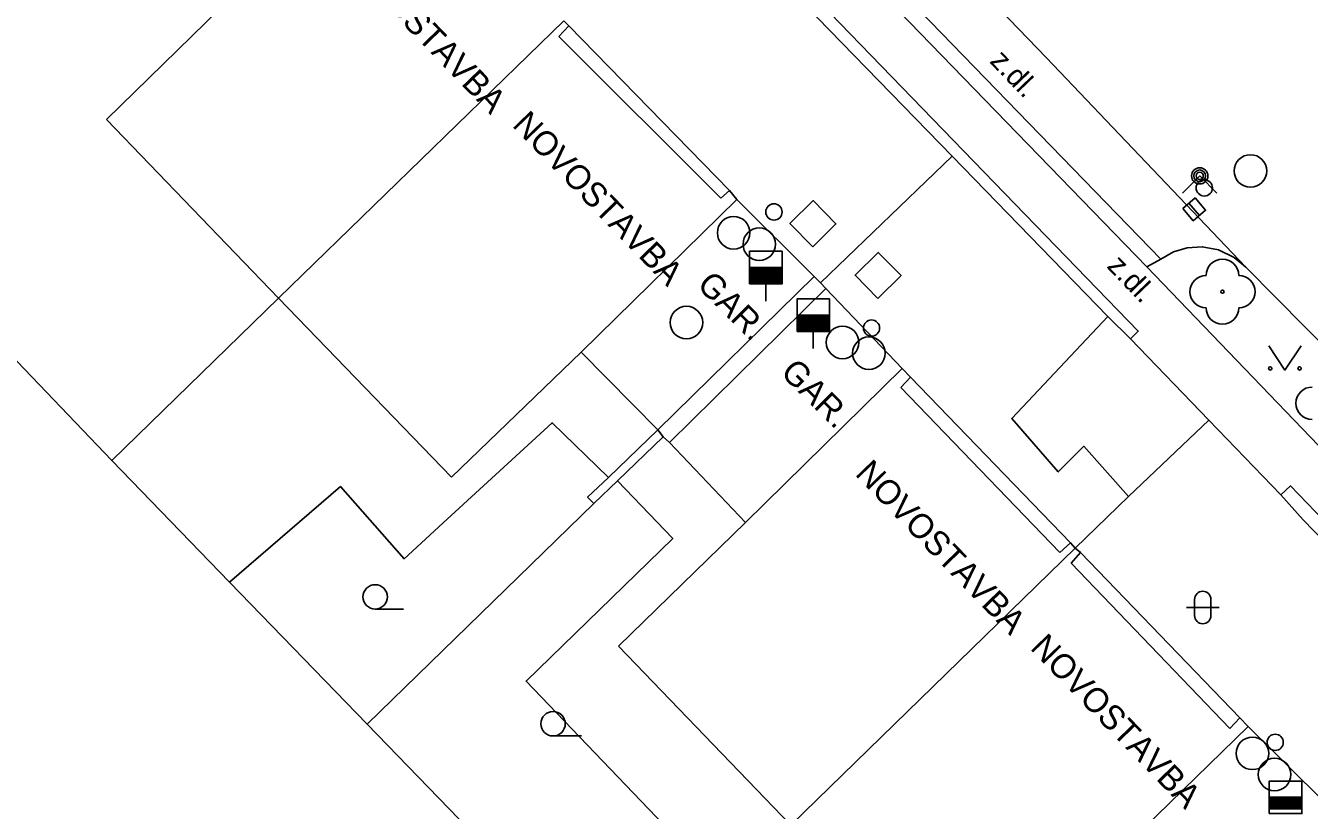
# Model space of a CAD drawing. Extents: x -598233 to -596890, y -1157848 to -1156431.
# Drawn here: x -597769.99 to -597730.53, y -1156653.41 to -1156629.29 of the extents above; entities that cross this region are included whole.
import ezdxf

# ---------------------------------------------------------------- set-up
doc = ezdxf.new("R2010")
doc.units = 0
for name, color, linetype in [('Level 10', 7, 'Continuous'), ('Level 11', 7, 'Continuous'), ('Level 22', 7, 'Continuous'), ('Level 26', 7, 'Continuous'), ('Level 27', 7, 'Continuous'), ('Level 28', 7, 'Continuous'), ('Level 31', 7, 'Continuous'), ('Level 36', 7, 'Continuous'), ('Level 40', 7, 'Continuous'), ('Level 41', 7, 'Continuous'), ('Level 5', 7, 'Continuous'), ('Level 7', 7, 'Continuous')]:
    doc.layers.add(name, color=color, linetype=linetype)

msp = doc.modelspace()

# ---------------------------------------------------------------- linework, layer by layer
at = {"layer": 'Level 10'}
for points in [[(-597744.54, -1156626.73), (-597735.1, -1156636.4699)], [(-597735.1, -1156636.4699), (-597734.71, -1156636.25), (-597734.29, -1156636.12), (-597733.82, -1156636.09), (-597733.32, -1156636.18), (-597732.84, -1156636.42), (-597732.48, -1156636.7199)], [(-597732.48, -1156636.7199), (-597728.82, -1156640.42)]]:
    msp.add_lwpolyline(points, dxfattribs=at)
at = {"layer": 'Level 11'}
for points in [[(-597732.48, -1156636.7199), (-597738.61, -1156630.28), (-597744.62, -1156624.05)], [(-597744.82, -1156627.12), (-597735.53, -1156636.71)], [(-597747.12, -1156627.52), (-597746.85, -1156627.26), (-597735.79, -1156638.68), (-597736.03, -1156638.92)], [(-597736.03, -1156638.92), (-597736.7199, -1156638.23), (-597741.51, -1156633.31), (-597746.4099, -1156628.27), (-597747.09, -1156627.56), (-597747.12, -1156627.52)], [(-597745.56, -1156637.2), (-597741.51, -1156633.31)], [(-597735.53, -1156636.71), (-597735.1, -1156636.4699)], [(-597729.24, -1156643.24), (-597735.53, -1156636.71)], [(-597715.09, -1156686.27), (-597720.28, -1156691.27), (-597728.12, -1156683.17), (-597735.97, -1156675.07), (-597743.81, -1156666.97), (-597751.65, -1156658.87), (-597759.5, -1156650.76), (-597763.73, -1156646.4), (-597767.35, -1156642.66), (-597762.22, -1156637.67)], [(-597736.72, -1156638.23), (-597739.68, -1156641.37), (-597738.25, -1156643.01), (-597737.46, -1156642.22), (-597736.09, -1156643.77), (-597737.73, -1156645.35)], [(-597731.41, -1156643.71), (-597733.62, -1156641.42), (-597736.03, -1156638.92)], [(-597763.73, -1156646.4), (-597760.32, -1156643.46), (-597758.36, -1156645.68), (-597757.04, -1156644.46), (-597753.81, -1156641.5), (-597752.08, -1156643.18)], [(-597752.53, -1156643.98), (-597752.72, -1156643.79), (-597752.08, -1156643.18), (-597750.56, -1156641.72)], [(-597736.09, -1156643.77), (-597733.62, -1156641.42)], [(-597752.53, -1156643.98), (-597751.8, -1156643.28), (-597750.4, -1156641.93)], [(-597748.49, -1156655.82), (-597754.61, -1156649.44), (-597750.1, -1156645.06), (-597751.8, -1156643.28)], [(-597731.4099, -1156643.71), (-597731.11, -1156643.44), (-597720.09, -1156654.89), (-597720.33, -1156655.12)], [(-597720.33, -1156655.12), (-597721.06, -1156654.43), (-597725.81, -1156649.54), (-597730.7199, -1156644.48), (-597731.4099, -1156643.71)], [(-597759.5, -1156650.76), (-597752.53, -1156643.98)]]:
    msp.add_lwpolyline(points, dxfattribs=at)
at = {"layer": 'Level 22'}
msp.add_circle((-597733.2, -1156637.47), 0.05, dxfattribs=at)
for centre, start, end in [((-597733.2, -1156636.97), 0, 180), ((-597733.7, -1156637.47), 90, 270), ((-597732.7, -1156637.47), 270, 90), ((-597733.2, -1156637.97), 180, 0), ((-597730.44, -1156640.9), 90, 270)]:
    msp.add_arc(centre, 0.5, start, end, dxfattribs=at)
at = {"layer": 'Level 26'}
for points in [[(-597745.797, -1156636.0871), (-597745.0829, -1156635.387), (-597745.783, -1156634.6729), (-597746.4971, -1156635.373)], [(-597743.797, -1156637.6771), (-597743.0829, -1156636.977), (-597743.783, -1156636.2629), (-597744.4971, -1156636.963)]]:
    msp.add_lwpolyline(points, close=True, dxfattribs=at)
at = {"layer": 'Level 27'}
msp.add_line((-597734.2331, -1156634.7505), (-597733.9069, -1156635.1295), dxfattribs=at)
msp.add_lwpolyline([(-597734.4226, -1156634.9136), (-597734.0964, -1156635.2926), (-597733.7174, -1156634.9664), (-597734.0436, -1156634.5874)], close=True, dxfattribs=at)
for centre in [(-597732.34, -1156633.76), (-597748.23, -1156635.6599), (-597747.44, -1156636.01), (-597749.68, -1156638.42), (-597744.88, -1156639.03), (-597744.07, -1156639.36), (-597732.28, -1156651.6599), (-597731.6, -1156652.31)]:
    msp.add_circle(centre, 0.5, dxfattribs=at)
at = {"layer": 'Level 28'}
for p, q in [((-597747.74, -1156636.73), (-597746.74, -1156636.73)), ((-597747.74, -1156636.78), (-597746.74, -1156636.78)), ((-597747.74, -1156636.83), (-597746.74, -1156636.83)), ((-597747.74, -1156636.88), (-597746.74, -1156636.88)), ((-597747.74, -1156636.93), (-597746.74, -1156636.93)), ((-597747.74, -1156636.98), (-597746.74, -1156636.98)), ((-597747.74, -1156637.03), (-597746.74, -1156637.03)), ((-597747.74, -1156637.08), (-597746.74, -1156637.08)), ((-597747.74, -1156637.13), (-597746.74, -1156637.13)), ((-597747.74, -1156637.18), (-597746.74, -1156637.18)), ((-597747.24, -1156637.23), (-597747.24, -1156637.76)), ((-597746.28, -1156638.19), (-597745.28, -1156638.19)), ((-597746.28, -1156638.24), (-597745.28, -1156638.24)), ((-597746.28, -1156638.29), (-597745.28, -1156638.29)), ((-597746.28, -1156638.34), (-597745.28, -1156638.34)), ((-597746.28, -1156638.39), (-597745.28, -1156638.39)), ((-597746.28, -1156638.44), (-597745.28, -1156638.44)), ((-597746.28, -1156638.49), (-597745.28, -1156638.49)), ((-597746.28, -1156638.54), (-597745.28, -1156638.54)), ((-597746.28, -1156638.59), (-597745.28, -1156638.59)), ((-597746.28, -1156638.64), (-597745.28, -1156638.64)), ((-597745.78, -1156638.69), (-597745.78, -1156639.22)), ((-597731.76, -1156653.01), (-597730.76, -1156653.01)), ((-597731.76, -1156653.06), (-597730.76, -1156653.06)), ((-597731.76, -1156653.11), (-597730.76, -1156653.11)), ((-597731.76, -1156653.16), (-597730.76, -1156653.16)), ((-597731.76, -1156653.21), (-597730.76, -1156653.21)), ((-597731.76, -1156653.26), (-597730.76, -1156653.26)), ((-597731.76, -1156653.31), (-597730.76, -1156653.31)), ((-597731.76, -1156653.36), (-597730.76, -1156653.36))]:
    msp.add_line(p, q, dxfattribs=at)
for points in [[(-597747.74, -1156637.23), (-597746.74, -1156637.23), (-597746.74, -1156636.23), (-597747.74, -1156636.23)], [(-597746.28, -1156638.69), (-597745.28, -1156638.69), (-597745.28, -1156637.69), (-597746.28, -1156637.69)], [(-597731.76, -1156653.51), (-597730.76, -1156653.51), (-597730.76, -1156652.51), (-597731.76, -1156652.51)]]:
    msp.add_lwpolyline(points, close=True, dxfattribs=at)
for centre in [(-597733.76, -1156634.28), (-597746.99, -1156635.02), (-597743.99, -1156638.59), (-597731.58, -1156651.32)]:
    msp.add_circle(centre, 0.25, dxfattribs=at)
at = {"layer": 'Level 31'}
msp.add_lwpolyline([(-597734.43, -1156634.4399), (-597733.9, -1156633.9099), (-597733.37, -1156634.4399)], dxfattribs=at)
for radius in [0.25, 0.18, 0.11]:
    msp.add_circle((-597733.9, -1156633.9099), radius, dxfattribs=at)
at = {"layer": 'Level 36'}
for p, q in [((-597734.056, -1156646.926), (-597734.056, -1156647.426)), ((-597733.556, -1156646.926), (-597733.556, -1156647.426)), ((-597759.25, -1156647.225), (-597758.375, -1156647.225)), ((-597734.306, -1156647.176), (-597733.306, -1156647.176)), ((-597753.78, -1156651.125), (-597752.905, -1156651.125))]:
    msp.add_line(p, q, dxfattribs=at)
msp.add_lwpolyline([(-597731.78, -1156639.13), (-597731.28, -1156639.88), (-597730.78, -1156639.13)], dxfattribs=at)
for centre, radius in [((-597731.7302, -1156639.8298), 0.05), ((-597730.8308, -1156639.8298), 0.05), ((-597759.2501, -1156646.8499), 0.375), ((-597753.7801, -1156650.7499), 0.375)]:
    msp.add_circle(centre, radius, dxfattribs=at)
for centre, start, end in [((-597733.8057, -1156646.9263), 0, 180), ((-597733.8057, -1156647.4263), 180, 0)]:
    msp.add_arc(centre, 0.25, start, end, dxfattribs=at)
at = {"layer": 'Level 5'}
for points in [[(-597763.58, -1156628.34), (-597767.51, -1156632.18)], [(-597762.22, -1156637.67), (-597753.45, -1156629.15)], [(-597753.3, -1156629.3), (-597753.45, -1156629.15)], [(-597753.6, -1156629.63), (-597753.3, -1156629.3)], [(-597753.3, -1156629.3), (-597748.36, -1156634.36)], [(-597748.62, -1156634.6), (-597753.6, -1156629.63)], [(-597767.51, -1156632.18), (-597762.22, -1156637.67)], [(-597752.92, -1156639.33), (-597748.13, -1156634.64)], [(-597748.36, -1156634.36), (-597748.62, -1156634.6)], [(-597748.13, -1156634.64), (-597748.36, -1156634.36)], [(-597748.13, -1156634.64), (-597745.75, -1156637)], [(-597745.75, -1156637), (-597750.56, -1156641.72)], [(-597745.56, -1156637.2), (-597745.75, -1156637)], [(-597750.2, -1156642.11), (-597745.39, -1156637.37)], [(-597745.39, -1156637.37), (-597745.56, -1156637.2)], [(-597743.05, -1156639.83), (-597745.39, -1156637.37)], [(-597762.22, -1156637.67), (-597756.9, -1156643.17)], [(-597756.9, -1156643.17), (-597752.92, -1156639.33)], [(-597750.56, -1156641.72), (-597752.92, -1156639.33)], [(-597743.05, -1156639.83), (-597747.86, -1156644.56)], [(-597743.09, -1156640.42), (-597742.79, -1156640.1)], [(-597742.79, -1156640.1), (-597743.05, -1156639.83)], [(-597737.87, -1156645.19), (-597742.79, -1156640.1)], [(-597738.2, -1156645.49), (-597743.09, -1156640.42)], [(-597750.56, -1156641.72), (-597750.4, -1156641.93)], [(-597750.4, -1156641.93), (-597750.2, -1156642.11)], [(-597750.2, -1156642.11), (-597747.86, -1156644.56)], [(-597747.86, -1156644.56), (-597751.77, -1156648.36)], [(-597746.47, -1156653.87), (-597737.73, -1156645.35)], [(-597737.87, -1156645.19), (-597738.2, -1156645.49)], [(-597737.73, -1156645.35), (-597737.87, -1156645.19)], [(-597737.56, -1156645.49), (-597737.73, -1156645.35)], [(-597737.85, -1156645.81), (-597737.56, -1156645.49)], [(-597732.67, -1156650.57), (-597737.56, -1156645.49)], [(-597732.97, -1156650.9), (-597737.85, -1156645.81)], [(-597751.77, -1156648.36), (-597746.47, -1156653.87)], [(-597737.23, -1156655.53), (-597732.41, -1156650.83)], [(-597732.67, -1156650.57), (-597732.97, -1156650.9)], [(-597732.41, -1156650.83), (-597732.67, -1156650.57)], [(-597730.04, -1156653.18), (-597732.41, -1156650.83)]]:
    msp.add_lwpolyline(points, dxfattribs=at)
at = {"layer": 'Level 7'}
msp.add_lwpolyline([(-597767.35, -1156642.66), (-597777.64, -1156631.91)], dxfattribs=at)

# ---------------------------------------------------------------- texts
at = {"layer": 'Level 40'}
for p in [(-597740.38, -1156630.41), (-597736.78, -1156636.71)]:
    msp.add_text('z.dl.', height=0.65, rotation=313.7831, dxfattribs=at).set_placement(p)
at = {"layer": 'Level 41'}
for s, rotation, p in [('NOVOSTAVBA', 314, (-597760.5, -1156627.08)), ('NOVOSTAVBA', 314, (-597755.06, -1156632.37)), ('GAR.', 315, (-597749.39, -1156637.3)), ('GAR.', 315, (-597746.82, -1156639.99)), ('NOVOSTAVBA', 314, (-597744.52, -1156643.09)), ('NOVOSTAVBA', 314, (-597739.14, -1156648.44))]:
    msp.add_text(s, height=0.75, rotation=rotation, dxfattribs=at).set_placement(p)

doc.saveas('drawing.dxf')
